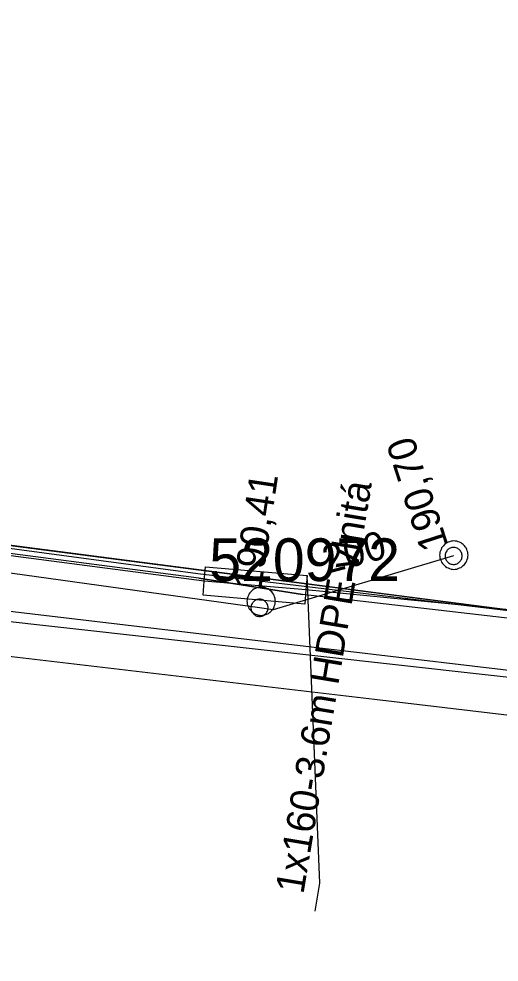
# Model space of a CAD drawing. Extents: x -746464 to -745690, y -1051581 to -1049993.
# Drawn here: x -745897.73 to -745880.87, y -1050642.11 to -1050609 of the extents above; entities that cross this region are included whole.
import ezdxf

# ---------------------------------------------------------------- set-up
doc = ezdxf.new("R2010")
doc.units = 0
for name, color, linetype in [('04_CETIN_sdelovaci_podzem', 7, 'Continuous'), ('45_Eltodo_popisy', 7, 'Continuous'), ('45_Eltodo_vedeni_NN_zemni', 7, 'Continuous'), ('48_Prazs_plynarenska_STL', 7, 'Continuous'), ('51_PVaK_kanal_jednotna_overena poloha_rad', 7, 'Continuous'), ('51_PVaK_kanal_NEPROVOZUJE PVK_neoverena poloha', 7, 'Continuous'), ('51_PVaK_kanal_objekty', 7, 'Continuous'), ('51_PVaK_kanal_popisy', 7, 'Continuous'), ('51_PVaK_vodovod_overena poloha_rad', 7, 'Continuous'), ('51_PVaK_vodovod_zruseno_neoverena poloha', 7, 'Continuous'), ('55_PREdi_chranicky', 7, 'Continuous'), ('55_PREdi_NN', 7, 'Continuous'), ('55_PREdi_stavby_popisy', 7, 'Continuous'), ('55_PREdi_VN', 7, 'Continuous')]:
    doc.layers.add(name, color=color, linetype=linetype)

msp = doc.modelspace()

# ---------------------------------------------------------------- linework, layer by layer
at = {"layer": '04_CETIN_sdelovaci_podzem'}
for points in [[(-745863.25, -1050609), (-745863.73, -1050611.95), (-745870.36, -1050631.21), (-745887.77, -1050629.2), (-745891.41, -1050628.63), (-745900.56, -1050627.44)], [(-745891.41, -1050628.63), (-745887.77, -1050629.2)]]:
    msp.add_lwpolyline(points, dxfattribs=at)
at = {"layer": '45_Eltodo_vedeni_NN_zemni'}
for points in [[(-745911.205, -1050625.806), (-745891.44, -1050628.465)], [(-745891.44, -1050628.465), (-745869.832, -1050631.038)]]:
    msp.add_lwpolyline(points, dxfattribs=at)
at = {"layer": '48_Prazs_plynarenska_STL'}
msp.add_lwpolyline([(-745983.23, -1050618.3), (-745982.423, -1050618.479), (-745972.466, -1050620.693), (-745959.98, -1050623.47), (-745928.028, -1050627.702), (-745918.45, -1050628.97), (-745909.707, -1050630), (-745901.96, -1050630.912), (-745885.25, -1050632.88), (-745867.974, -1050634.924), (-745862.77, -1050635.54), (-745858.93, -1050638.49), (-745858.68, -1050642.05), (-745857.88, -1050642.106)], dxfattribs=at)
at = {"layer": '51_PVaK_kanal_jednotna_overena poloha_rad'}
msp.add_line((-745888.8, -1050629.74), (-745889.28, -1050629.67), dxfattribs=at)
msp.add_lwpolyline([(-745889.28, -1050629.67), (-745902.338, -1050627.854), (-745923.93, -1050624.851), (-745928.486, -1050624.217), (-745945.72, -1050621.82)], dxfattribs=at)
at = {"layer": '51_PVaK_kanal_NEPROVOZUJE PVK_neoverena poloha'}
msp.add_line((-745882.47, -1050627.85), (-745888.8, -1050629.74), dxfattribs=at)
at = {"layer": '51_PVaK_kanal_objekty'}
for points in [[(-745881.96, -1050627.82), (-745881.97, -1050627.77), (-745881.97, -1050627.72), (-745881.99, -1050627.67), (-745882.01, -1050627.62), (-745882.03, -1050627.57), (-745882.06, -1050627.53), (-745882.09, -1050627.49), (-745882.13, -1050627.45), (-745882.17, -1050627.42), (-745882.21, -1050627.39), (-745882.26, -1050627.37), (-745882.31, -1050627.35), (-745882.36, -1050627.33), (-745882.41, -1050627.33), (-745882.46, -1050627.32), (-745882.51, -1050627.33), (-745882.56, -1050627.33), (-745882.61, -1050627.35), (-745882.66, -1050627.37), (-745882.71, -1050627.39), (-745882.75, -1050627.42), (-745882.79, -1050627.45), (-745882.83, -1050627.49), (-745882.86, -1050627.53), (-745882.89, -1050627.57), (-745882.91, -1050627.62), (-745882.93, -1050627.67), (-745882.95, -1050627.72), (-745882.95, -1050627.77), (-745882.96, -1050627.82), (-745882.95, -1050627.87), (-745882.95, -1050627.92), (-745882.93, -1050627.97), (-745882.91, -1050628.02), (-745882.89, -1050628.07), (-745882.86, -1050628.11), (-745882.83, -1050628.15), (-745882.79, -1050628.19), (-745882.75, -1050628.22), (-745882.71, -1050628.25), (-745882.66, -1050628.27), (-745882.61, -1050628.29), (-745882.56, -1050628.31), (-745882.51, -1050628.31), (-745882.46, -1050628.32), (-745882.41, -1050628.31), (-745882.36, -1050628.31), (-745882.31, -1050628.29), (-745882.26, -1050628.27), (-745882.21, -1050628.25), (-745882.17, -1050628.22), (-745882.13, -1050628.19), (-745882.09, -1050628.15), (-745882.06, -1050628.11), (-745882.03, -1050628.07), (-745882.01, -1050628.02), (-745881.99, -1050627.97), (-745881.97, -1050627.92), (-745881.97, -1050627.87), (-745881.96, -1050627.82)], [(-745882.17, -1050627.85), (-745882.17, -1050627.82), (-745882.176, -1050627.79), (-745882.182, -1050627.76), (-745882.194, -1050627.73), (-745882.212, -1050627.7), (-745882.23, -1050627.676), (-745882.248, -1050627.652), (-745882.272, -1050627.628), (-745882.296, -1050627.61), (-745882.32, -1050627.592), (-745882.35, -1050627.574), (-745882.38, -1050627.562), (-745882.41, -1050627.556), (-745882.44, -1050627.55), (-745882.47, -1050627.55), (-745882.5, -1050627.55), (-745882.53, -1050627.556), (-745882.56, -1050627.562), (-745882.59, -1050627.574), (-745882.62, -1050627.592), (-745882.644, -1050627.61), (-745882.668, -1050627.628), (-745882.692, -1050627.652), (-745882.71, -1050627.676), (-745882.728, -1050627.7), (-745882.746, -1050627.73), (-745882.758, -1050627.76), (-745882.764, -1050627.79), (-745882.77, -1050627.82), (-745882.77, -1050627.85), (-745882.77, -1050627.88), (-745882.764, -1050627.91), (-745882.758, -1050627.94), (-745882.746, -1050627.97), (-745882.728, -1050628), (-745882.71, -1050628.024), (-745882.692, -1050628.048), (-745882.668, -1050628.072), (-745882.644, -1050628.09), (-745882.62, -1050628.108), (-745882.59, -1050628.126), (-745882.56, -1050628.138), (-745882.53, -1050628.144), (-745882.5, -1050628.15), (-745882.47, -1050628.15), (-745882.44, -1050628.15), (-745882.41, -1050628.144), (-745882.38, -1050628.138), (-745882.35, -1050628.126), (-745882.32, -1050628.108), (-745882.296, -1050628.09), (-745882.272, -1050628.072), (-745882.248, -1050628.048), (-745882.23, -1050628.024), (-745882.212, -1050628), (-745882.194, -1050627.97), (-745882.182, -1050627.94), (-745882.176, -1050627.91), (-745882.17, -1050627.88), (-745882.17, -1050627.85)], [(-745888.72, -1050629.44), (-745888.73, -1050629.39), (-745888.73, -1050629.34), (-745888.75, -1050629.29), (-745888.77, -1050629.24), (-745888.79, -1050629.19), (-745888.82, -1050629.15), (-745888.85, -1050629.11), (-745888.89, -1050629.07), (-745888.93, -1050629.04), (-745888.97, -1050629.01), (-745889.02, -1050628.99), (-745889.07, -1050628.97), (-745889.12, -1050628.95), (-745889.17, -1050628.95), (-745889.22, -1050628.94), (-745889.27, -1050628.95), (-745889.32, -1050628.95), (-745889.37, -1050628.97), (-745889.42, -1050628.99), (-745889.47, -1050629.01), (-745889.51, -1050629.04), (-745889.55, -1050629.07), (-745889.59, -1050629.11), (-745889.62, -1050629.15), (-745889.65, -1050629.19), (-745889.67, -1050629.24), (-745889.69, -1050629.29), (-745889.71, -1050629.34), (-745889.71, -1050629.39), (-745889.72, -1050629.44), (-745889.71, -1050629.49), (-745889.71, -1050629.54), (-745889.69, -1050629.59), (-745889.67, -1050629.64), (-745889.65, -1050629.69), (-745889.62, -1050629.73), (-745889.59, -1050629.77), (-745889.55, -1050629.81), (-745889.51, -1050629.84), (-745889.47, -1050629.87), (-745889.42, -1050629.89), (-745889.37, -1050629.91), (-745889.32, -1050629.93), (-745889.27, -1050629.93), (-745889.22, -1050629.94), (-745889.17, -1050629.93), (-745889.12, -1050629.93), (-745889.07, -1050629.91), (-745889.02, -1050629.89), (-745888.97, -1050629.87), (-745888.93, -1050629.84), (-745888.89, -1050629.81), (-745888.85, -1050629.77), (-745888.82, -1050629.73), (-745888.79, -1050629.69), (-745888.77, -1050629.64), (-745888.75, -1050629.59), (-745888.73, -1050629.54), (-745888.73, -1050629.49), (-745888.72, -1050629.44)], [(-745888.98, -1050629.67), (-745888.98, -1050629.64), (-745888.986, -1050629.61), (-745888.992, -1050629.58), (-745889.004, -1050629.55), (-745889.022, -1050629.52), (-745889.04, -1050629.496), (-745889.058, -1050629.472), (-745889.082, -1050629.448), (-745889.106, -1050629.43), (-745889.13, -1050629.412), (-745889.16, -1050629.394), (-745889.19, -1050629.382), (-745889.22, -1050629.376), (-745889.25, -1050629.37), (-745889.28, -1050629.37), (-745889.31, -1050629.37), (-745889.34, -1050629.376), (-745889.37, -1050629.382), (-745889.4, -1050629.394), (-745889.43, -1050629.412), (-745889.454, -1050629.43), (-745889.478, -1050629.448), (-745889.502, -1050629.472), (-745889.52, -1050629.496), (-745889.538, -1050629.52), (-745889.556, -1050629.55), (-745889.568, -1050629.58), (-745889.574, -1050629.61), (-745889.58, -1050629.64), (-745889.58, -1050629.67), (-745889.58, -1050629.7), (-745889.574, -1050629.73), (-745889.568, -1050629.76), (-745889.556, -1050629.79), (-745889.538, -1050629.82), (-745889.52, -1050629.844), (-745889.502, -1050629.868), (-745889.478, -1050629.892), (-745889.454, -1050629.91), (-745889.43, -1050629.928), (-745889.4, -1050629.946), (-745889.37, -1050629.958), (-745889.34, -1050629.964), (-745889.31, -1050629.97), (-745889.28, -1050629.97), (-745889.25, -1050629.97), (-745889.22, -1050629.964), (-745889.19, -1050629.958), (-745889.16, -1050629.946), (-745889.13, -1050629.928), (-745889.106, -1050629.91), (-745889.082, -1050629.892), (-745889.058, -1050629.868), (-745889.04, -1050629.844), (-745889.022, -1050629.82), (-745889.004, -1050629.79), (-745888.992, -1050629.76), (-745888.986, -1050629.73), (-745888.98, -1050629.7), (-745888.98, -1050629.67)]]:
    msp.add_lwpolyline(points, dxfattribs=at)
at = {"layer": '51_PVaK_vodovod_overena poloha_rad'}
msp.add_lwpolyline([(-746014.36, -1050609.69), (-745980.95, -1050617.57), (-745973.36, -1050619.03), (-745961.92, -1050621.25), (-745930.63, -1050626.01), (-745915.85, -1050627.92), (-745904.76, -1050629.4), (-745861.02, -1050634.28), (-745853.46, -1050635.14)], dxfattribs=at)
at = {"layer": '51_PVaK_vodovod_zruseno_neoverena poloha'}
msp.add_lwpolyline([(-745852.68, -1050634.63), (-745861.154, -1050634.158), (-745904.877, -1050628.988), (-745915.725, -1050627.548), (-745930.855, -1050625.588), (-745955.81, -1050621.59), (-745962.129, -1050620.616), (-745973.33, -1050618.19), (-745981.008, -1050616.706), (-746015.55, -1050609.24)], dxfattribs=at)
at = {"layer": '55_PREdi_chranicky'}
msp.add_lwpolyline([(-745887.65, -1050629.04), (-745887.693, -1050629.538), (-745891.263, -1050629.228), (-745891.22, -1050628.73), (-745891.177, -1050628.232), (-745887.607, -1050628.542), (-745887.65, -1050629.04)], close=True, dxfattribs=at)
at = {"layer": '55_PREdi_NN'}
for points in [[(-745900.536, -1050620.462), (-745901.016, -1050620.362), (-745901.066, -1050620.599), (-745903.122, -1050620.397), (-745904.099, -1050626.698), (-745868.887, -1050631.245), (-745868.748, -1050630.164)], [(-745904.462, -1050626.634), (-745885.467, -1050629.102), (-745868.633, -1050631.278), (-745867.096, -1050635.424), (-745859.716, -1050636.248), (-745850.771, -1050639.444), (-745849.486, -1050639.903), (-745843.016, -1050640.727), (-745840.316, -1050641.071)]]:
    msp.add_lwpolyline(points, dxfattribs=at)
at = {"layer": '55_PREdi_stavby_popisy'}
msp.add_lwpolyline([(-745887.332, -1050640.318), (-745887.167, -1050639.331), (-745887.607, -1050628.542)], dxfattribs=at)
at = {"layer": '55_PREdi_VN'}
msp.add_lwpolyline([(-745880.52, -1050629.74), (-745887.65, -1050629.04), (-745891.22, -1050628.73), (-745900.7, -1050627.49), (-745901.36, -1050627.4), (-745908.96, -1050626.49), (-745911.99, -1050625.99), (-745921.94, -1050624.74), (-745926.66, -1050624.04), (-745928.94, -1050623.66), (-745931.98, -1050623.2), (-745941.45, -1050622.2), (-745944.29, -1050621.51), (-745948.24, -1050620.95), (-745953.42, -1050620.14), (-745956.65, -1050619.37), (-745961.25, -1050618.45), (-745968.47, -1050616.85), (-745975.42, -1050615.47), (-745985.66, -1050613.08)], dxfattribs=at)
msp.add_lwpolyline([(-745880.52, -1050629.74), (-745887.65, -1050629.04), (-745891.22, -1050628.73), (-745900.7, -1050627.49), (-745901.36, -1050627.4), (-745908.96, -1050626.49), (-745911.99, -1050625.99), (-745921.94, -1050624.74), (-745926.66, -1050624.04), (-745928.94, -1050623.66), (-745931.98, -1050623.2), (-745941.45, -1050622.2), (-745944.29, -1050621.51), (-745948.24, -1050620.95), (-745953.42, -1050620.14), (-745956.65, -1050619.37), (-745961.25, -1050618.45), (-745968.47, -1050616.85), (-745975.42, -1050615.47), (-745985.66, -1050613.08)], dxfattribs=at)

# ---------------------------------------------------------------- texts
at = {"layer": '45_Eltodo_popisy'}
msp.add_text('520972', height=1.5, dxfattribs=at).set_placement((-745891.043, -1050628.733))
at = {"layer": '51_PVaK_kanal_popisy'}
for s, rotation, p in [('190,70', 107.8672, (-745882.642, -1050627.483)), ('190,41', 81.5065, (-745889.229, -1050629.077)), ('200', 14.961, (-745886.915, -1050628.482))]:
    msp.add_text(s, height=1, rotation=rotation, dxfattribs=at).set_placement(p)
at = {"layer": '55_PREdi_stavby_popisy'}
msp.add_text('1x160-3.6m HDPE vlnitá', height=1, rotation=80.5424, dxfattribs=at).set_placement((-745887.742, -1050639.743))

doc.saveas('drawing.dxf')
